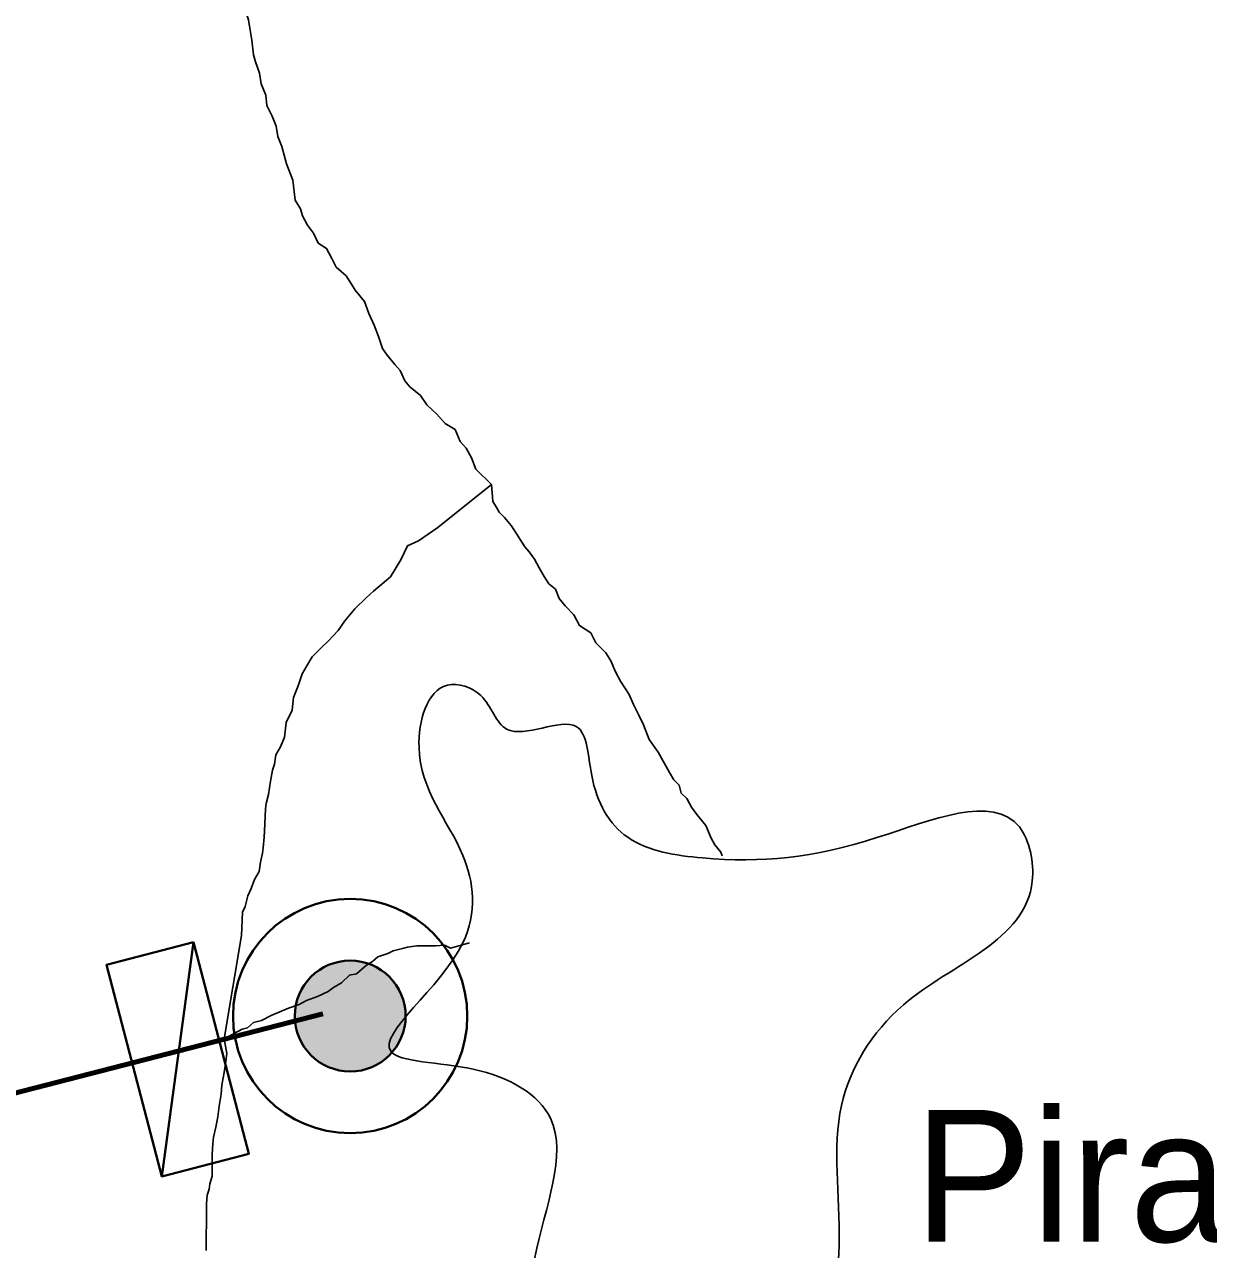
# Model space of a CAD drawing. Extents: x 553962 to 842807, y 8883888 to 9032388.
# Drawn here: x 633037 to 637529, y 8936765 to 8941414 of the extents above; entities that cross this region are included whole.
import ezdxf

# ---------------------------------------------------------------- set-up
doc = ezdxf.new("R2010")
doc.units = 0
doc.header["$LTSCALE"] = 200
for name, color, linetype, lineweight in [('12', 7, 'Continuous', 25), ('21', 7, 'Continuous', 25), ('28', 7, 'Continuous', 40), ('41', 7, 'Continuous', 40), ('9', 7, 'Continuous', 90)]:
    doc.layers.add(name, color=color, linetype=linetype, lineweight=lineweight)

msp = doc.modelspace()

# ---------------------------------------------------------------- hatches: boundary and pattern name
at = {"layer": '28'}
msp.add_hatch(color=256, dxfattribs=at).paths.add_polyline_path([(634483.1, 8937651.4, 1), (634062.3, 8937651.4, 1)])

# ---------------------------------------------------------------- linework, layer by layer
at = {"layer": '12'}
msp.add_line((633795.1, 8937564.7), (633860.7, 8937957.3), dxfattribs=at)
for points in [[(633863.1, 8941559.9), (633872.5, 8941489.7), (633879.8, 8941454.6), (633887.1, 8941432.1), (633891.8, 8941399.5), (633899, 8941354.4), (633906.1, 8941299.2), (633913.4, 8941271.7), (633928.1, 8941229), (633935.3, 8941188.9), (633952.5, 8941146.2), (633957.1, 8941106.1), (633976.8, 8941065.9), (633991.6, 8941028.3), (633998.8, 8940988.2), (634013.5, 8940950.6), (634030.5, 8940885.3), (634055, 8940822.6)], [(634055, 8940822.6), (634064.5, 8940747.4), (634084.2, 8940714.8), (634091.5, 8940687.2), (634111.3, 8940652), (634133.5, 8940621.8), (634150.8, 8940584.1), (634183.1, 8940563.9), (634202.8, 8940526.2), (634220.1, 8940493.5), (634257.4, 8940460.7), (634277.1, 8940428.1), (634292, 8940405.4), (634326.7, 8940362.7), (634343.8, 8940317.5), (634363.5, 8940272.3), (634380.7, 8940229.6), (634395.3, 8940184.4), (634412.6, 8940159.3), (634442.4, 8940124.1), (634462.2, 8940101.4), (634479.4, 8940061.2), (634499.3, 8940038.6), (634539, 8940005.7), (634563.8, 8939970.5), (634601, 8939935.2), (634633.3, 8939900), (634670.6, 8939877.2), (634690.3, 8939832), (634712.6, 8939806.8), (634732.3, 8939769.1), (634749.5, 8939726.5), (634809.1, 8939668.5)], [(634426.2, 8939318), (634464.3, 8939382.9), (634489.7, 8939435.3), (634532.3, 8939455), (634605.2, 8939504.6), (634809.1, 8939668.5)], [(634809.1, 8939668.5), (634813.6, 8939603.4), (634826, 8939583.2), (634838.3, 8939563.1), (634858.2, 8939543), (634882.9, 8939512.8), (634905.2, 8939480.1), (634917.6, 8939460), (634934.8, 8939432.3), (634952.2, 8939412.2), (634972, 8939384.5), (634989.3, 8939351.8), (635009, 8939319.2), (635026.3, 8939291.5), (635051.2, 8939271.3), (635065.9, 8939236.2), (635088.2, 8939208.5), (635120.5, 8939173.2), (635142.7, 8939133), (635185, 8939105.2), (635204.7, 8939067.5), (635241.9, 8939029.7), (635261.7, 8938999.6), (635278.9, 8938956.9), (635298.6, 8938921.7), (635330.8, 8938871.4), (635348, 8938833.8), (635367.7, 8938793.6), (635384.9, 8938755.9), (635407, 8938700.7), (635441.6, 8938652.9)], [(633860.7, 8937957.3), (633863.8, 8938044.9), (633874, 8938067.4), (633884.3, 8938107.4), (633897, 8938134.8), (633909.8, 8938169.8), (633927.5, 8938199.7), (633932.8, 8938234.8), (633940.6, 8938269.8), (633943.2, 8938289.8), (633946, 8938329.8), (633948.9, 8938379.8), (633951.8, 8938437.4), (633954.5, 8938457.4), (633962.3, 8938492.4), (633970.2, 8938542.4), (633978, 8938584.9), (633985.7, 8938607.4), (633990.9, 8938642.4), (634008.7, 8938672.4), (634024, 8938709.8), (634029.4, 8938764.9), (634052.2, 8938812.3), (634057.6, 8938859.8), (634075.5, 8938904.8), (634090.8, 8938949.7), (634108.5, 8938979.6), (634128.8, 8939014.6), (634166.6, 8939051.9), (634189.3, 8939074.2), (634227.1, 8939114.1), (634252.4, 8939151.4), (634290.3, 8939196.2), (634333.1, 8939238.5), (634360.8, 8939263.4), (634426.2, 8939318)], [(635441.6, 8938652.9), (635483.6, 8938575), (635500.9, 8938547.3), (635520.7, 8938527.2), (635528, 8938497.1), (635550.3, 8938476.9), (635567.6, 8938444.2), (635587.4, 8938416.6), (635622.1, 8938373.8), (635641.8, 8938326.1), (635656.6, 8938301), (635678.9, 8938273.3), (635684.2, 8938258.7)], [(634725.8, 8937929.1), (634653.1, 8937909.5), (634630.7, 8937919.7), (634598.2, 8937917.4), (634560.7, 8937917.7), (634525.7, 8937917.9), (634490.6, 8937913.1), (634470.6, 8937908.2), (634435.5, 8937898.5), (634415.4, 8937888.6), (634377.8, 8937876.3), (634357.6, 8937858.9), (634335, 8937844), (634297.2, 8937811.8), (634269.7, 8937806.9), (634239.5, 8937777.1), (634209.3, 8937759.8), (634189.2, 8937744.9), (634149, 8937725.1), (634106.4, 8937710.4), (634078.8, 8937695.5), (634038.6, 8937680.8), (633973.4, 8937653.7), (633935.7, 8937633.9), (633905.7, 8937626.6), (633883, 8937606.7), (633863, 8937601.8), (633795.1, 8937564.7)], [(633795.1, 8937564.7), (633804.7, 8937509.6), (633802.1, 8937489.6), (633799.4, 8937469.6), (633794.2, 8937437), (633791.5, 8937417), (633786.3, 8937389.5), (633783.5, 8937354.5), (633775.7, 8937309.5), (633770.4, 8937269.5), (633762.6, 8937229.5), (633754.8, 8937192), (633752.1, 8937166.9), (633749.3, 8937126.9), (633749, 8937081.8), (633748.7, 8937044.3), (633740.9, 8937014.3), (633738.3, 8936994.3), (633730.6, 8936971.8), (633727.9, 8936939.3), (633727.7, 8936919.2), (633727.6, 8936899.2), (633727.3, 8936861.7), (633727, 8936824.1), (633726.8, 8936794.1), (633726.5, 8936761.5)]]:
    msp.add_lwpolyline(points, dxfattribs=at)
at = {"layer": '21'}
msp.add_spline([(635677.5, 8935542.3), (635110.6, 8935620.5), (634836.9, 8935855.3), (634709.8, 8936099.8), (634846.6, 8936275.8), (634973.7, 8936735.4), (635032.4, 8937263.6), (634739.1, 8937449.4), (634426.3, 8937517.8), (634700, 8937928.6), (634700, 8938261.1), (634533.8, 8938671.9), (634641.4, 8938906.6), (634768.4, 8938867.5), (634866.2, 8938740.3), (635130.1, 8938750.1), (635188.8, 8938564.3), (635325.6, 8938329.6), (635609.1, 8938251.3), (636273.8, 8938329.6), (636811.4, 8938368.7), (636860.3, 8938163.3), (636371.5, 8937693.9), (636136.9, 8937312.5), (636127.2, 8936784.3), (636156.5, 8936275.8), (636694.1, 8936060.6), (636850.5, 8935855.3), (636821.3, 8935831.4), (636756.6, 8935782.4), (636679.7, 8935742.2), (636611.5, 8935703.8), (636571.3, 8935684.5), (636504.8, 8935639.1), (636420.9, 8935593.6), (636337, 8935576.1), (636239.1, 8935562.1), (636151.7, 8935569.1), (636071.2, 8935593.6), (635990.8, 8935618.1), (635878.9, 8935632.1), (635826.5, 8935633.8), (635795, 8935628.6), (635758.3, 8935612.8), (635712.8, 8935584.8), (635680.9, 8935555.9), (635677.5, 8935542.3)], degree=3, dxfattribs=at)
at = {"layer": '28', "lineweight": 80}
msp.add_line((634168.4, 8937659.8), (631329.8, 8936927.4), dxfattribs=at)
at = {"layer": '28'}
msp.add_lwpolyline([(633678.9, 8937931.9), (633888.8, 8937129.1), (633558, 8937042.7), (633348.1, 8937845.5)], close=True, dxfattribs=at)
for points in [[(633678.9, 8937931.9), (633348.1, 8937845.5), (633558, 8937042.7)], [(633678.9, 8937931.9), (633558, 8937042.7), (633678.9, 8937931.9)]]:
    msp.add_lwpolyline(points, dxfattribs=at)
for radius in [444.4, 210.4]:
    msp.add_circle((634272.7, 8937651.4), radius, dxfattribs=at)
at = {"layer": '9'}
for points in [[(637260.6, 8972975.8), (641524.5, 8971056.2), (652526.1, 8965412.7), (653164.3, 8965062.8), (670790.5, 8953770.1), (686194, 8943929.9), (696283.3, 8937647.1)], [(630387.4, 8939797.8), (630434.2, 8940142.1), (630686.5, 8940523.6), (631192.1, 8941084.2), (631927.5, 8941519.8), (632256.1, 8941901.8), (632534.2, 8942207.6), (633141.9, 8942718.3), (633623.2, 8943101.4), (634002.9, 8943433.2), (634103.5, 8943636.5), (634126.4, 8944067), (633968.9, 8944876), (633685.2, 8945506.9), (633295.3, 8946896.6), (633418.3, 8947606.3), (633184.9, 8948338.8), (632825.2, 8948918.6), (632848.4, 8949298.5), (633991.4, 8949661), (634446.8, 8950119.9), (634848.2, 8951084.8), (634971.3, 8951794.5), (634968.7, 8952224.9), (635094.3, 8952504.3), (635191.9, 8953213.8), (635441.4, 8954051.1), (635362.8, 8954430.2), (634875.3, 8955110.3)]]:
    msp.add_spline(points, degree=3, dxfattribs=at)

# ---------------------------------------------------------------- texts
at = {"layer": '41'}
msp.add_text('Piranhas', height=500, dxfattribs=at).set_placement((636412.8, 8936794.9))

doc.saveas('drawing.dxf')
